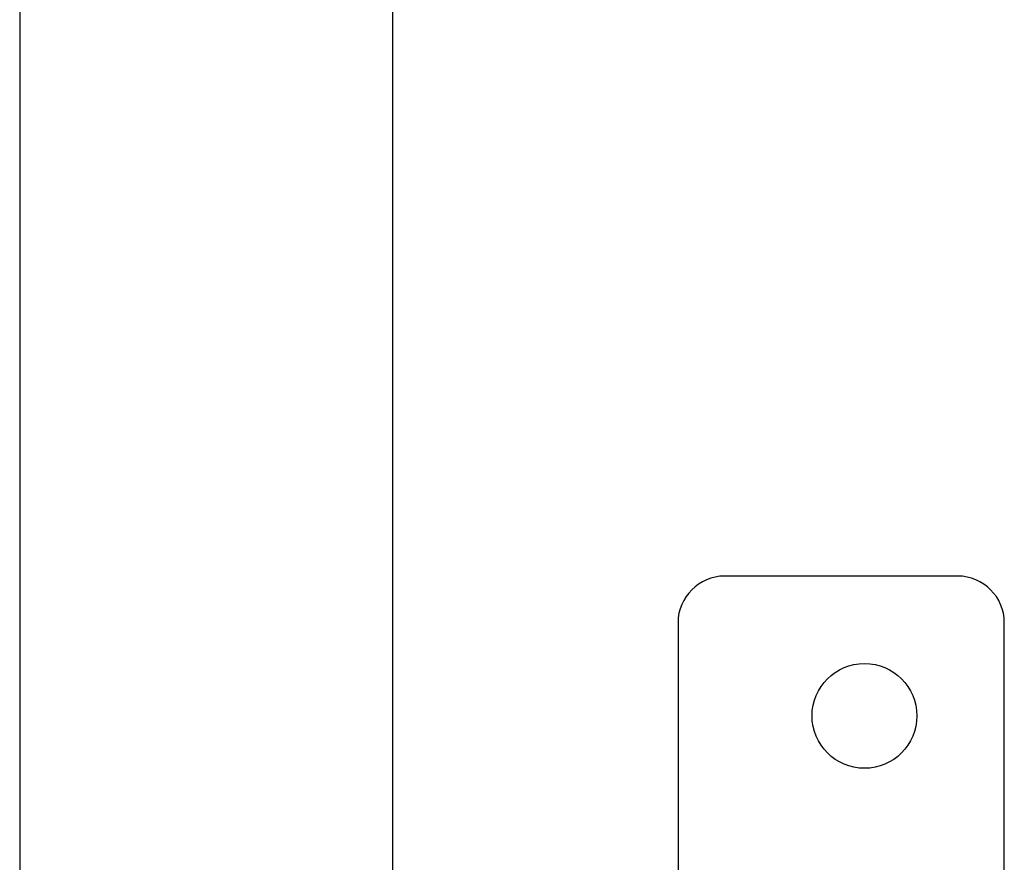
# Model space of a CAD drawing. Header units: inches. Extents: x 18 to 846, y -44 to 561.
# Tile 495 of 642: x 526 to 547, y 123 to 141. Entities that reach past the tile are written whole.
import ezdxf

# ---------------------------------------------------------------- set-up
doc = ezdxf.new("R2010")
doc.units = ezdxf.units.IN
doc.header["$LTSCALE"] = 24
doc.header["$MEASUREMENT"] = 0
doc.layers.add('Visible (ANSI)', color=7, linetype='Continuous', lineweight=30)

msp = doc.modelspace()

# ---------------------------------------------------------------- linework, layer by layer
at = {"layer": 'Visible (ANSI)'}
for p, q in [((534.17843, 254.8315), (534.17843, 106.966)), ((526.17843, 246.8315), (526.17843, 115.966)), ((546.30343, 129.2065), (541.30343, 129.2065)), ((540.30343, 128.2065), (540.30343, 122.5815)), ((547.30343, 120.2065), (547.30343, 128.2065))]:
    msp.add_line(p, q, dxfattribs=at)
msp.add_circle((544.30343, 126.2065), 1.125, dxfattribs=at)
for centre, start, end in [((541.30343, 128.2065), 90, 180), ((546.30343, 128.2065), 0, 90)]:
    msp.add_arc(centre, 1, start, end, dxfattribs=at)

doc.saveas('drawing.dxf')
